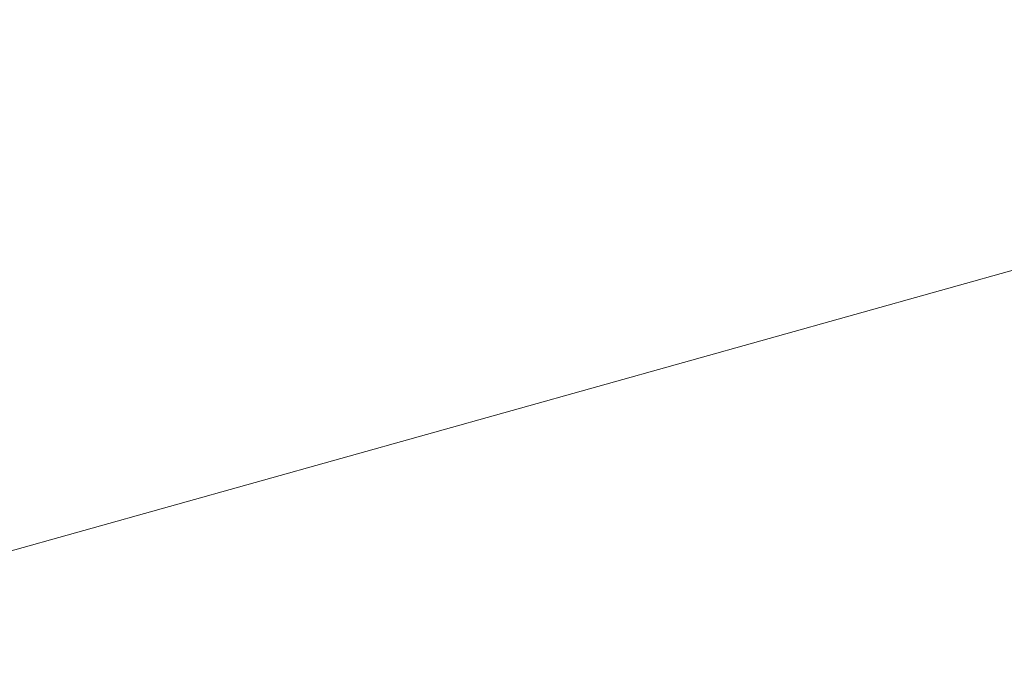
# Model space of a CAD drawing. Header units: millimetres. Extents: x -1970 to 61924, y -58230 to 6847.
# Tile 458 of 656: x 7843 to 8947, y 2940 to 3670. Entities that reach past the tile are written whole.
import ezdxf

# ---------------------------------------------------------------- set-up
doc = ezdxf.new("R2010")
doc.units = ezdxf.units.MM
doc.layers.add('COTAS_P', color=1, linetype='Continuous', lineweight=0)
doc.dimstyles.new('R19_100', dxfattribs={"dimtxt": 250, "dimasz": 150, "dimexe": 150, "dimexo": 80, "dimgap": 100, "dimtad": 1, "dimtih": 1, "dimtoh": 1, "dimdsep": 46, "dimcen": 0.09, "dimadec": 0, "dimazin": 0, "dimtfac": 1, "dimtdec": 4, "dimtofl": 0, "dimtmove": 0, "dimatfit": 3, "dimfxl": 1, "dimtolj": 1, "dimtzin": 0, "dimarcsym": 0})

# ---------------------------------------------------------------- blocks, each defined once
blk = doc.blocks.new('DIM_R26_1')
at = {"layer": 'COTAS_P'}
for p, q in [((807.3, 1106.7), (9950.7, 3666.7)), ((9950.7, 3666.7), (9794.1, 3669.6)), ((9950.7, 3666.7), (9818.4, 3582.9)), ((10193.4, 2800), (9950.7, 3666.7)), ((807.3, 1106.7), (939.7, 1190.4)), ((1050, 240), (807.3, 1106.7)), ((807.3, 1106.7), (963.9, 1103.8))]:
    blk.add_line(p, q, dxfattribs=at)
blk.add_text('9495 P', height=250, rotation=15.6414, dxfattribs=at).set_placement((5352.1, 2483))

msp = doc.modelspace()

# ---------------------------------------------------------------- dimensions: what is measured, and where the dimension line sits
at = {"layer": 'COTAS_P'}
dim = msp.add_aligned_dim(p1=(1050, 240), p2=(10193.381, 2800), distance=900, text='<> P', dimstyle='R19_100', dxfattribs=at)
dim.commit()
dim.dimension.update_dxf_attribs({"geometry": 'DIM_R26_1', "text_midpoint": (5379.037, 2386.671)})

doc.saveas('drawing.dxf')
